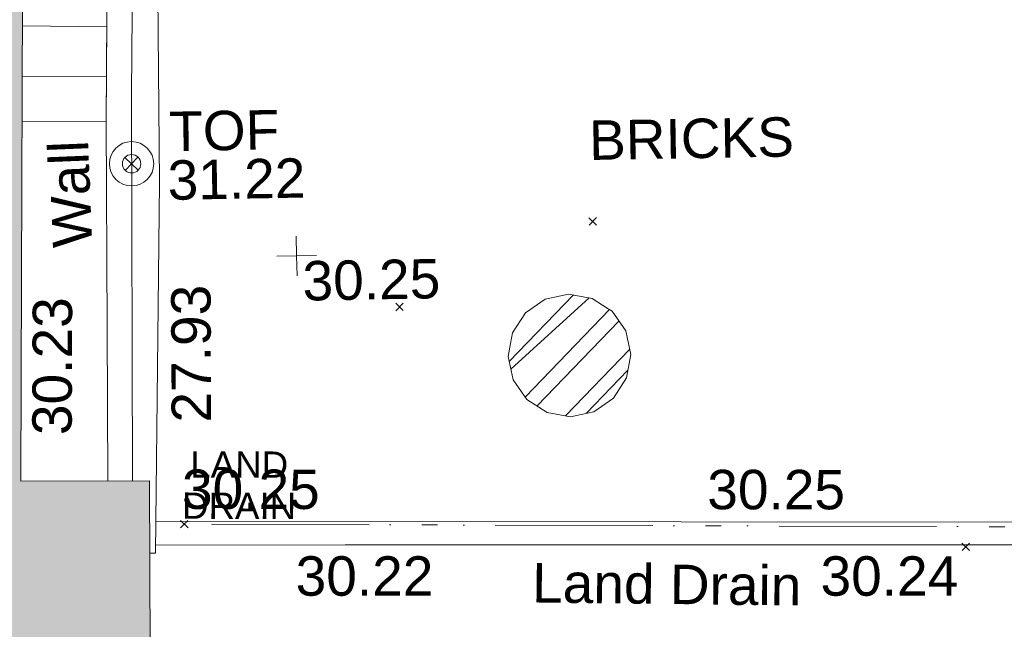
# Model space of a CAD drawing. Header units: millimetres. Extents: x -287732 to 520720, y -88450 to 287754.
# Tile 275 of 383: x 103737 to 113109, y 92898 to 98695. Entities that reach past the tile are written whole.
import ezdxf

# ---------------------------------------------------------------- set-up
doc = ezdxf.new("R2010")
doc.units = ezdxf.units.MM
for name, pattern in [('IMPORT-HIDDEN2 _3_', [4762.5, 3175, -1587.5]), ('IMPORT-UG_DRAINAGE_UNIDENTIFIED_QLB2 _2_', [2700, 1500, -300.0000000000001, 0, -250, 150, -300.0000000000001, 0, -200]), ('IMPORT-UG_ELEC_STREET LIGHTING_QLB2 _2_', [2700, 1500, -300.0000000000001, 0, -250, 150, -300.0000000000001, 0, -200])]:
    doc.linetypes.add(name, pattern=pattern)
for name, color, linetype, lineweight, true_color in [('00__TOPO__TOP_OF_FENCE_SYMBOL', 7, 'Continuous', 9, 0x666666), ('00_UAV_BUILDING_OUTLINE', 5, 'Continuous', 9, 0x0000ff), ('00_UAV_FENCE_2D', 7, 'Continuous', 9, 0x264c2f), ('00_UAV_LAND_DRAIN', 7, 'Continuous', 9, 0xff7f7f), ('00_UAV_LEVEL_SPOT', 7, 'Continuous', 9, 0x666666), ('00_UAV_STEPS', 7, 'Continuous', 9, 0x666666), ('00_UAV_TOP_OF_FENCE', 6, 'Continuous', 9, 0xff00ff), ('00_UAV_WALL', 7, 'Continuous', 9, 0x7c00a5), ('12333-PUM-2D-U-0001-C01 - Rev2_REVIT IMPORT_dwg', 7, 'Continuous', 9, 0x767676), ('A_RHA_Line', 7, 'Continuous', 9, 0x00a600), ('PUM-CHAMBER EXTENTS', 6, 'IMPORT-HIDDEN2 _3_', 9, 0xff00ff), ('PUM-UNIDENTIFIED-QLB2', 150, 'IMPORT-UG_DRAINAGE_UNIDENTIFIED_QLB2 _2_', 9, 0x007fff)]:
    doc.layers.add(name, color=color, linetype=linetype, lineweight=lineweight, true_color=true_color)
for name, color, linetype, lineweight in [('00_UAV_SURVEY_TEXT', 7, 'Continuous', 9), ('A_RHA_Detail', 7, 'Continuous', 9), ('GEN-TEXT', 7, 'Continuous', 9)]:
    doc.layers.add(name, color=color, linetype=linetype, lineweight=lineweight)
doc.styles.add('Arial_1', font='arial.ttf', dxfattribs={"height": 250})
doc.styles.add('Swis721 Lt BT_2', font='swissl.ttf', dxfattribs={"height": 375})

# ---------------------------------------------------------------- blocks, each defined once
blk = doc.blocks.new('12333-PUM-2D-U-0001-C01 - Rev2_REVIT IMPORT_dwg_MSL_Node_LineworkTOF-2077248-Site Location Plan Proposed')
at = {"layer": '00__TOPO__TOP_OF_FENCE_SYMBOL', "color": 254, "true_color": 0xcccccc, "flags": 128}
for points in [[(165.3591892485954, 165.3591892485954), (0, 0), (-165.3591892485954, 165.3591892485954)], [(165.3591892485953, -165.3591892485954), (0, 0), (-165.3591892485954, -165.3591892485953)]]:
    blk.add_lwpolyline(points, dxfattribs=at)
at = {"layer": '00__TOPO__TOP_OF_FENCE_SYMBOL', "color": 254, "true_color": 0xcccccc}
for radius in [562.5594001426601, 233.853208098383]:
    blk.add_circle((0, 0), radius, dxfattribs=at)
blk = doc.blocks.new('12333-PUM-2D-U-0001-C01 - Rev2_REVIT IMPORT_dwg_UAV-2077255-Site Location Plan Proposed')
at = {"layer": '00_UAV_LEVEL_SPOT', "color": 254, "true_color": 0xcccccc, "flags": 128}
for points in [[(500.0000000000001, 0), (0, 0), (0, 500.0000000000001)], [(0, -500.0000000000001), (0, 0), (-500.0000000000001, 0)]]:
    blk.add_lwpolyline(points, dxfattribs=at)
blk = doc.blocks.new('12333-PUM-2D-U-0001-C01 - Rev2_REVIT IMPORT_dwg_MGS62954_T2_Galway_ITM_3d_Rev1-2077680-Site Location Plan Proposed')
at = {"layer": '00_UAV_FENCE_2D', "color": 254, "true_color": 0xcccccc, "flags": 128}
blk.add_lwpolyline([(534008542.002, 725654982.0085), (534008453.8452932, 725651571.7816246), (534008401.8922694, 725647888.5032718)], dxfattribs=at)
at = {"layer": '00_UAV_LAND_DRAIN', "color": 254, "true_color": 0xcccccc, "flags": 128}
for points in [[(534008614.5004117, 725647498.2375755), (534013613.6813722, 725647407.8054882), (534018612.8623326, 725647317.3734008), (534018945.5935, 725647311.3545), (534020326.7588552, 725647307.2514423), (534021447.805236, 725647266.6269177)], [(534021434.6376522, 725647035.1813098), (534020319.109465, 725647072.3051431), (534016435.8919395, 725647140.1381025), (534011436.6775993, 725647227.4655576), (534010412.5935001, 725647245.3545), (534008608.1298394, 725647273.9297246)]]:
    blk.add_lwpolyline(points, dxfattribs=at)
at = {"layer": '00_UAV_STEPS', "color": 254, "true_color": 0xcccccc}
for p, q in [((534007426.6502015, 725652233.6492966), (534008231.4495052, 725652208.7362223)), ((534007416.605197, 725651753.9793624), (534008220.206763, 725651736.0522337))]:
    blk.add_line(p, q, dxfattribs=at)
at = {"layer": '00_UAV_STEPS', "color": 254, "true_color": 0xcccccc, "flags": 128}
blk.add_lwpolyline([(534007476.6914035, 725654623.2211251), (534008288.5971617, 725654611.4224724), (534008210.002, 725651307.0085), (534007407.609086, 725651324.3962957)], dxfattribs=at)
at = {"layer": '00_UAV_WALL', "color": 254, "true_color": 0xcccccc, "flags": 128}
blk.add_lwpolyline([(534008553.6701326, 725647199.9367815), (534008606.002, 725647199.0085001), (534008614.5004117, 725647498.2375755), (534008706.0020001, 725650720.0084999), (534008719.1416758, 725652145.1825906), (534008747.002, 725655167.0085001), (534008302.0019999, 725655175.0085001), (534008288.5971617, 725654611.4224724), (534008269.6704865, 725653815.679213), (534008210.002, 725651307.0085001), (534008183.8305481, 725649356.0457261), (534008164.193379, 725647892.1840208)], dxfattribs=at)
at = {"xscale": 0.375, "yscale": 0.375, "zscale": 0.375}
for name, p in [('12333-PUM-2D-U-0001-C01 - Rev2_REVIT IMPORT_dwg_MSL_Node_LineworkTOF-2077248-Site Location Plan Proposed', (534008444.2332942, 725650903.9933355)), ('12333-PUM-2D-U-0001-C01 - Rev2_REVIT IMPORT_dwg_UAV-2077255-Site Location Plan Proposed', (534010000, 725650000.0000001))]:
    blk.add_blockref(name, p, dxfattribs=at)
at = {"layer": '00_UAV_BUILDING_OUTLINE', "color": 251, "true_color": 0x666666, "insert": (534007454.0600063, 725648341.4388252), "char_height": 375, "width": 1495.902363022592, "attachment_point": 1, "rotation": 88.80031617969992, "line_spacing_factor": 1.005061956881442, "style": 'Swis721 Lt BT_2'}
blk.add_mtext('30.23', dxfattribs=at)
at = {"layer": '00_UAV_LAND_DRAIN', "color": 251, "true_color": 0x666666, "char_height": 375, "attachment_point": 1, "line_spacing_factor": 1.005061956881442, "style": 'Swis721 Lt BT_2'}
for s, insert, width, rotation in [('30.25', (534008873.4164501, 725647988.8645722), 1495.902363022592, 358.9636678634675), ('30.25', (534013872.5974106, 725647898.4324847), 1495.902363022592, 358.9636678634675), ('30.22', (534009940.6044547, 725647144.6880748), 1495.902363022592, 358.9992455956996), ('Land Drain', (534012192.509483, 725647041.586924), 2963.311347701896, 358.3439379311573), ('30.24', (534014936.0006402, 725647057.4273163), 1495.902363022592, 358.99924559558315)]:
    blk.add_mtext(s, dxfattribs=dict(at, insert=insert, width=width, rotation=rotation))
at = {"layer": '00_UAV_LEVEL_SPOT', "insert": (534010051.8765643, 725649949.1441548), "char_height": 375, "width": 1495.902363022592, "attachment_point": 1, "line_spacing_factor": 1.005061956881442, "style": 'Swis721 Lt BT_2'}
blk.add_mtext('30.25', dxfattribs=at)
at = {"layer": '00_UAV_SURVEY_TEXT', "color": 251, "true_color": 0x666666, "insert": (534012801.8000001, 725651238.6296079), "char_height": 375, "width": 2165.496754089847, "attachment_point": 1, "line_spacing_factor": 1.005061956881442, "style": 'Swis721 Lt BT_2'}
blk.add_mtext('BRICKS', dxfattribs=at)
at = {"layer": '00_UAV_TOP_OF_FENCE', "color": 251, "true_color": 0x666666, "char_height": 375, "attachment_point": 1, "line_spacing_factor": 1.005061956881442, "style": 'Swis721 Lt BT_2'}
for s, insert, width in [('TOF', (534008807.1893694, 725651392.5097922), 1163.479615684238), ('31.22', (534008784.7657276, 725650929.1330874), 1495.902363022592)]:
    blk.add_mtext(s, dxfattribs=dict(at, insert=insert, width=width))
at = {"layer": '00_UAV_WALL', "color": 251, "true_color": 0x666666, "char_height": 375, "attachment_point": 1, "line_spacing_factor": 1.005061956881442, "style": 'Swis721 Lt BT_2'}
for s, insert, width, rotation in [('Wall', (534007682.1120271, 725650113.2260859), 1130.237340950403, 91.33623491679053), ('27.93', (534008782.6825002, 725648435.7073803), 1495.902363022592, 89.23144418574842)]:
    blk.add_mtext(s, dxfattribs=dict(at, insert=insert, width=width, rotation=rotation))
blk = doc.blocks.new('12333-PUM-2D-U-0001-C01 - Rev2_REVIT IMPORT_dwg-1620468-Site Location Plan Proposed')
at = {"layer": 'PUM-CHAMBER EXTENTS', "true_color": 0xffaaff}
h = blk.add_hatch(dxfattribs=at)
h.set_pattern_fill('FP_3', color=211, style=0, pattern_type=2)
h.set_pattern_definition([(45, (-533641079.65, -725615854.3560001), (-265.1650429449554, 265.1650429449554), []), (45, (-533640902.873, -725615854.3560001), (-265.1650429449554, 265.1650429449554), [])])
h.paths.add_polyline_path([(371500.7238587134, 32570.55215549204), (371724.1215143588, 32614.98871201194), (371913.5089021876, 32741.53331876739), (372040.0535089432, 32930.92070659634), (372084.490065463, 33154.31836224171), (372040.0535089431, 33377.71601788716), (371913.5089021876, 33567.10340571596), (371724.1215143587, 33693.64801247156), (371500.7238587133, 33738.08456899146), (371277.326203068, 33693.64801247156), (371087.9388152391, 33567.10340571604), (370961.3942084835, 33377.71601788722), (370916.9576519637, 33154.31836224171), (370961.3942084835, 32930.92070659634), (371087.9388152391, 32741.53331876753), (371277.326203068, 32614.98871201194)])
at = {"layer": 'GEN-TEXT', "color": 253, "true_color": 0xaaaaaa}
for p, q in [((371707.994813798, 34389.28848225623), (371778.7054919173, 34459.99916037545)), ((371778.7054919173, 34389.28848225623), (371707.994813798, 34459.99916037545)), ((369854.9948137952, 33608.28848229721), (369925.7054919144, 33678.99916041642)), ((369925.7054919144, 33608.28848229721), (369854.9948137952, 33678.99916041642)), ((367770.99481388, 31579.28848231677), (367841.7054919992, 31649.99916043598)), ((367841.7054919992, 31579.28848231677), (367770.99481388, 31649.99916043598)), ((375203.9948138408, 31233.28848229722), (375274.70549196, 31303.99916041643)), ((375274.70549196, 31233.28848229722), (375203.9948138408, 31303.99916041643))]:
    blk.add_line(p, q, dxfattribs=at)
at = {"layer": 'PUM-CHAMBER EXTENTS', "color": 211, "linetype": 'Continuous', "true_color": 0xffaaff, "flags": 128}
blk.add_lwpolyline([(372084.4900654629, 33154.31836224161), (372040.0535089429, 33377.716017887), (371913.5089021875, 33567.1034057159), (371875.3237616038, 33592.61790092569), (371724.1215143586, 33693.64801247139), (371500.7238587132, 33738.08456899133), (371277.3262030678, 33693.64801247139), (371087.9388152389, 33567.1034057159), (370961.3942084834, 33377.716017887), (370941.2560203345, 33276.47450950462), (370916.9576519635, 33154.31836224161), (370961.3942084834, 32930.92070659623), (371087.9388152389, 32741.53331876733), (371277.3262030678, 32614.98871201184), (371500.7238587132, 32570.5521554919), (371601.1837871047, 32590.53487761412), (371724.1215143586, 32614.98871201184), (371913.5089021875, 32741.53331876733), (372040.0535089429, 32930.92070659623)], close=True, dxfattribs=at)
at = {"layer": 'PUM-UNIDENTIFIED-QLB2', "color": 141, "true_color": 0xaad4ff}
blk.add_line((380364.9318700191, 31355.61119683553), (367806.3501529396, 31614.64382137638), dxfattribs=at)
blk.add_blockref('12333-PUM-2D-U-0001-C01 - Rev2_REVIT IMPORT_dwg_MGS62954_T2_Galway_ITM_3d_Rev1-2077680-Site Location Plan Proposed', (-533641079.6498471, -725615854.3561786))
at = {"layer": 'PUM-UNIDENTIFIED-QLB2', "insert": (368341.6779355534, 32297.0391719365), "char_height": 250, "width": 1294.698577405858, "attachment_point": 2, "rotation": 358.81838790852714, "line_spacing_factor": 0.9417779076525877, "style": 'Arial_1'}
blk.add_mtext('LAND\\PDRAIN', dxfattribs=at)

msp = doc.modelspace()

# ---------------------------------------------------------------- hatches: boundary and pattern name
at = {"layer": 'A_RHA_Detail', "true_color": 0xc0c0c0}
h = msp.add_hatch(color=9, dxfattribs=at)
h.paths.add_polyline_path([(-80880.60083809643, -68502.79057078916), (-80400.865924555, -68483.41509113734), (-80400.865924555, -62984.64684185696), (-24474.85765177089, -63009.32043784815), (-24456.14471271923, -50840.30023858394), (-36622.55041039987, -50831.65104353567), (-36622.55041039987, -44228.57792613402), (-50959.0526582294, -44218.38599194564), (-50959.0526582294, -42573.78171514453), (-54563.9325804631, -42571.21897729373), (-54565.69773352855, -45054.17447474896), (-92408.82109321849, -45027.27149621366), (-92411.78875845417, -49201.74309222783), (-100061.9988811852, -49201.74309222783), (-100052.2214449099, -64852.82557838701), (-86120.90825229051, -64852.82557838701), (-86092.1662649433, -62957.90041523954), (-84861.10047608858, -62957.90041523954), (-84854.79052929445, -68240.109737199), (-80870.60226892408, -68240.10973722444)])
h.paths.add_polyline_path([(-137238.9269902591, -68461.9384092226), (-132719.7426408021, -68433.0633692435), (-132847.0731201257, -62850.04282283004), (-130454.6837966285, -62916.63108078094), (-130498.2830220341, -61355.85393642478), (-117581.136331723, -61423.42893438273), (-117492.3908565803, -49183.91309190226), (-125136.5200282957, -49178.47881952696), (-125133.572703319, -45032.61887136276), (-163007.1824077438, -45005.6942194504), (-163007.1824076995, -44090.2963411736), (-163123.8521269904, -44090.21339942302), (-163122.6389897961, -42383.75184302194), (-166563.8543419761, -42383.75184298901), (-166565.034908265, -44044.39824208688), (-193158.4656786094, -44025.49275805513), (-193195.152889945, -62863.65652504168), (-137269.7106414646, -62916.63108078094), (-137254.3708868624, -65679.90523788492)])
h.paths.add_polyline_path([(120310.9497607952, -32334.28230164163), (120312.4652266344, -31610.73011961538), (133451.2244789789, -31638.24899384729), (133469.2230092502, -19717.98315780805), (121295.7536929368, -19692.48606430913), (121319.8434528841, -8190.941560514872), (112277.0825930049, -8172.001674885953), (112263.1770823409, -14811.1234547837), (78285.85310969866, -14739.95861438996), (78292.82277619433, -8167.077575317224), (75241.99098605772, -8160.673431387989), (69355.76844233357, -8152.931592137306), (69353.6659720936, -9156.74635762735), (68372.60878945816, -9154.691552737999), (68372.60878945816, -13705.52853215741), (69333.7233474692, -13707.54156770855), (69325.07112547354, -16249.53369228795), (66623.4489111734, -16249.53369228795), (66619.79243935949, -17995.29925530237), (65989.07757494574, -17995.2992552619), (65985.44262772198, -19730.78799483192), (57152.23993377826, -19712.28702421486), (57127.42535098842, -31559.89463417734), (70277.87165424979, -31587.43801817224), (70277.87165431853, -32271.7414715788), (78263.96947909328, -32285.12944888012), (78266.62661740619, -31019.79372153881), (112335.8856506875, -31091.15111860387), (112335.8856506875, -32317.57330553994), (119781.4233959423, -32333.17321913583)])
h.paths.add_polyline_path([(7503.717409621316, -1791.439263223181), (15482.43097392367, -674.0213231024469), (15484.0826588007, 148.1327206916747), (56188.28042539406, 205.5276654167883), (56155.84326007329, 14338.3166313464), (18016.62665935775, 14236.48149539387), (17967.9025208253, 34313.18372071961), (21727.10644863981, 34324.0692624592), (21708.90974962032, 40608.10218321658), (18009.66447159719, 40608.10218321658), (17995.54603706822, 45483.75063442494), (9770.084204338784, 45420.6329473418), (3966.213879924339, 45446.76585222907), (3984.771235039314, 14176.56786832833), (1023.062455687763, 14176.56786837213), (-276.5134647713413, 14190.52623461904), (-231.6790044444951, 5968.135265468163), (-226.4491536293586, 193.7444677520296), (553.0869992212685, 183.4716499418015), (7477.609307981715, 143.2867586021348), (7488.638446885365, -674.0213231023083)])
h.paths.add_polyline_path([(77755.59663317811, 53.47451145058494), (77729.51881611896, 1699.844979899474), (94464.47132486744, 1659.976083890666), (94606.37913471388, 17991.390236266), (88810.4190114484, 18015.03260816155), (88799.89418497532, 14436.74271609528), (69413.88950349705, 14457.8773889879), (69377.35724448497, 99.62816357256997), (75241.99098605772, 67.32134432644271)])
h.paths.add_polyline_path([(61252.12079701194, 46453.95617366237), (105774.7348988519, 46472.68783506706), (105768.2642198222, 61852.61234306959), (92285.13876309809, 61852.61234306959), (92308.59670399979, 65784.30757140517), (96107.4668000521, 65767.60445243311), (96059.68081117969, 75209.20847378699), (101084.8427276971, 75071.88872764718), (104988.0046543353, 74765.36560406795), (108403.6894220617, 74363.8408943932), (112009.2703903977, 73787.25420861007), (115645.3524815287, 73049.69667206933), (116890.8108051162, 72761.69136252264), (120208.9929833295, 71893.18353872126), (120865.241739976, 71703.68484519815), (124135.6329506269, 70669.67317906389), (127435.6253142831, 69480.50055823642), (127820.4368670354, 69394.93141813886), (128274.3081769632, 69331.69585753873), (128731.8791144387, 69306.66104516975), (129189.9401488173, 69320.00258290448), (129645.2782985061, 69371.62688826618), (130094.6997111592, 69461.17185603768), (130535.0520071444, 69588.00939074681), (130963.246434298, 69751.24981927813), (131376.2795165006, 69949.74812590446), (131771.2541232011, 70182.11198903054), (132162.5575600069, 70460.5404660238), (132496.0921583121, 70741.69081113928), (132820.871367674, 71064.98072578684), (133117.4593294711, 71414.31364272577), (133383.77568926, 71787.23923950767), (133616.5473239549, 72178.5372844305), (133817.1647262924, 72590.54524898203), (133982.6025969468, 73017.89547513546), (134111.7005086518, 73457.59040801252), (134203.5529320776, 73906.54590458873), (134257.5155883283, 74361.61286216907), (134272.5462649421, 74819.5993153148), (134250.5259875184, 75277.29281745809), (134189.6227572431, 75731.48297747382), (134090.9274700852, 76178.98397757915), (133955.1324028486, 76616.65691993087), (133783.1900598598, 77041.43184345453), (133576.3064937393, 77450.32925647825), (133335.932843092, 77840.48103920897), (133063.7551572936, 78209.15055532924), (132761.6825665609, 78553.75185442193), (132431.8338935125, 78871.8678050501), (132076.5227905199, 79161.26705197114), (131698.2415080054, 79419.91966861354), (131299.6434187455, 79646.01139197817), (131093.5942456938, 79746.34209763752), (132146.0467355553, 83110.22226145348), (122787.7632953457, 86282.54285518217), (121604.3555412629, 82800.3591886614), (117095.9864227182, 83870.84033785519), (116841.9598400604, 83526.35449572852), (116120.5435466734, 91221.93611972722), (110237.7341284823, 91274.27491021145), (110194.3680786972, 90435.39030214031), (104988.0046543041, 90486.49901390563), (104973.2761846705, 94309.82427956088), (103746.1314668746, 94309.8242795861), (103839.9937121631, 122852.1474271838), (96365.09202306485, 122931.9599470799), (96350.3400238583, 123952.4168585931), (104555.5505249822, 123902.1925226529), (104607.3234458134, 120248.5396156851), (125502.5015002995, 120134.1933400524), (125662.0200253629, 137657.3796882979), (114479.5865733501, 137699.2256881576), (114382.306264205, 129149.9458158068), (104644.159003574, 129187.9975073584), (104577.9931702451, 126217.3903144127), (101184.4926406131, 126159.1566967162), (101264.6166812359, 135959.2655565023), (89967.23178808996, 135988.8856164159), (89927.63362986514, 125823.6463181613), (93630.53562302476, 125840.7948842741), (93580.65688892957, 122931.9599470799), (88697.38835376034, 122904.7310126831), (88679.3898954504, 95739.09143775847), (86378.25848996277, 95739.09143775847), (86378.18187189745, 96178.1008337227), (83279.50743284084, 96200.92083327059), (83273.62493422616, 95735.74732133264), (70169.67509619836, 95733.22421950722), (70166.26842742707, 96272.07409347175), (66674.99731294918, 96257.14073655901), (66654.74538556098, 95755.71092136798), (65784.77231079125, 95755.71092136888), (65887.65094984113, 117470.630565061), (53473.3427162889, 117487.9046429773), (53434.44066309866, 98570.46349063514), (40649.41626916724, 98570.46349063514), (40610.16711559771, 94406.01479078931), (38853.82372868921, 94410.36303440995), (38848.65589191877, 89463.65332729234), (40612.46601912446, 89518.45976927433), (40665.38257362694, 86257.73741128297), (38372.19584460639, 86305.72309285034), (38369.79374539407, 76901.0507917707), (50937.9512507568, 76944.40198294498), (50922.88567286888, 74598.78180889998), (56484.9061132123, 74588.85093771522), (56484.9061132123, 75194.85181995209), (92465.4037153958, 75233.0258166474), (92645.92783662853, 71766.64845094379), (89810.55521366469, 69362.83965827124), (85313.16173974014, 69360.94750420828), (85313.16173974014, 66907.4050808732), (75210.14498263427, 66903.15451589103), (75210.14498263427, 63815.70944550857), (70819.40014309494, 63815.70999200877), (70819.21601505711, 64253.35708059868), (69456.83415683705, 64253.35708059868), (69455.7195737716, 66901.99623166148), (61303.32856759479, 66898.5668068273), (61304.56054988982, 63970.32021231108), (70500.41048208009, 63970.32021219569), (70500.4088543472, 61852.59006207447), (61245.6438848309, 61848.69637488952), (61252.03558504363, 46656.49344428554)])
h.paths.add_polyline_path([(-17153.16561239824, 48569.32684293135), (-17153.16561224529, 60770.38083685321), (-29362.88357759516, 60774.70428694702), (-29362.88357759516, 67399.20394580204), (-43507.24466814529, 67405.01911303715), (-43488.5313307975, 69093.07334175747), (-45766.41866231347, 69109.32868388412), (-45794.3462003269, 67405.01911303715), (-47272.11273194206, 67404.2124544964), (-47272.44887633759, 66454.91798908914), (-86004.56386332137, 66468.63299519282), (-86006.66970787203, 60521.58362721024), (-92662.87722510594, 60521.58362721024), (-92665.2138765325, 50184.35611932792), (-79752.0168396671, 50179.78309939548), (-79752.016597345, 48591.4932381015), (-17157.7163123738, 48569.32845417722)])
h.paths.add_polyline_path([(-201056.4185878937, 48628.75479108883), (-138377.9751621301, 48634.64535779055), (-138377.9751621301, 50133.28201003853), (-125467.710581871, 50134.49626164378), (-125468.6909603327, 60566.1903686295), (-132186.8595614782, 60565.86652591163), (-132187.4203588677, 66533.0197876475), (-170643.3098734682, 66805.61809689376), (-170643.3098732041, 67738.78475848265), (-200340.0100486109, 67488.93693764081), (-200348.7171487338, 60827.78025104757), (-201057.5650552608, 60827.71357558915), (-201056.6510294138, 51102.04313372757)])
h.paths.add_polyline_path([(-240051.5126725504, 54769.19491160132), (-239444.490259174, 54811.10754483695), (-239186.5396223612, 54841.92927608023), (-238764.8191577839, 54940.98166103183), (-238382.4735933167, 55122.46891388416), (-237990.3402229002, 55354.87497234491), (-237269.2031023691, 55936.21515020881), (-237032.4836384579, 56225.56611516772), (-236793.0039602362, 56569.31473944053), (-236554.5880578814, 57004.26389721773), (-236432.7219585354, 57267.46508908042), (-236300.081527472, 57753.26238983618), (-236250.7285154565, 58017.17885684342), (-236235.6490609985, 58516.21786804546), (-236233.2538429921, 58987.85640053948), (-236213.7029795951, 59823.48083769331), (-236363.8287855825, 59820.86038205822), (-236634.0279869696, 60698.06075827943), (-236391.9547756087, 61432.19726339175), (-236225.4740089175, 61435.10319600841), (-236201.6036569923, 62637.68779596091), (-232563.5271750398, 62639.28734435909), (-232563.5271750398, 63049.03842404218), (-232732.1945866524, 63049.15302218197), (-232860.1521277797, 63457.95890274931), (-232731.606808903, 63914.24862697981), (-232560.8209656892, 63914.24862697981), (-232515.1276847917, 70598.00033009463), (-240628.6947849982, 70598.85496273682), (-240629.7923196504, 72350.98321577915), (-246412.6011212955, 72347.36085933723), (-246412.6011212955, 70616.45923936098), (-254449.5805725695, 70618.60952619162), (-254454.637144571, 70754.06491720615), (-254469.7140363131, 73191.66276250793), (-263883.2532625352, 73267.83063688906), (-263902.4181505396, 68260.74348553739), (-263714.8217520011, 68259.82096572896), (-263552.9672900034, 67819.65434396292), (-263719.0883117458, 67392.2068408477), (-263913.6298699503, 67392.20684284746), (-263956.7001913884, 58633.76423459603), (-260181.1963171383, 58611.22607638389), (-260192.3146983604, 56354.25111579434), (-257184.684388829, 56339.46086021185), (-257213.4419957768, 57092.93866021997), (-257338.5163846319, 57093.27331223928), (-257471.0109294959, 57531.74572308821), (-257338.5163845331, 58062.22513696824), (-257203.4956297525, 58064.06881289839), (-257173.5751889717, 58598.54056692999), (-256478.2273617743, 58575.27357994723), (-256478.2273617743, 58788.51859473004), (-256013.0091299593, 58911.92701534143), (-255397.0786664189, 58780.99767617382), (-255397.0786664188, 58595.982422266), (-243809.885361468, 58585.92793201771), (-243805.3570672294, 58352.04527760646), (-243740.939469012, 57884.52572680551), (-243619.0830608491, 57421.84877545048), (-243424.3877545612, 56943.65915412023), (-243247.1437899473, 56608.24157713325), (-243003.0710579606, 56249.99021479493), (-242732.2093200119, 55932.75703082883), (-242371.7230178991, 55603.12658811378), (-242141.255125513, 55424.88676767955), (-241804.9643037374, 55216.88439822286), (-241529.4640827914, 55077.02869055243), (-241100.6275144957, 54917.18295003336), (-240836.2134980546, 54840.82833176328), (-240453.4486195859, 54788.60784130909), (-240218.9578693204, 54777.28227442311)])
h.paths.add_polyline_path([(40276.69022552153, 59895.36417752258), (40328.62676029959, 69196.9439153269), (36588.99968785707, 69217.8245910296), (36619.46637569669, 74674.25962428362), (32264.36460078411, 74687.02318924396), (32233.48293867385, 69156.26826306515), (11916.69390495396, 69269.70959686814), (11966.66200111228, 78218.75165974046), (29087.509017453, 78123.15526808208), (29143.44567205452, 88141.1370047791), (15719.348796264, 88216.09212953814), (15732.60379610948, 90589.9978889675), (4594.294101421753, 90652.19003489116), (4525.129359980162, 78265.12250449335), (10096.76365553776, 78234.01258731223), (10077.43887221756, 74773.03821910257), (4547.641142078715, 74803.91453678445), (4465.579974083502, 60107.1600234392), (19125.89094760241, 60025.30234268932), (19139.86249374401, 62527.53804644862), (31738.59196305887, 62457.19146404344), (31724.55430858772, 59943.11609815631), (38369.79364225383, 59906.01157293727)])
h.paths.add_polyline_path([(-246083.0241259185, 72334.29150213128), (-246083.0594797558, 72334.30275087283), (-246208.2905500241, 72334.29150213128)])
h.paths.add_polyline_path([(-114575.3004830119, 112178.0758695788), (-114575.3246435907, 112178.0758695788), (-114707.2752166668, 115801.5811617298)])
h.paths.add_polyline_path([(-154699.9178765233, 101760.4080976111), (-114382.050333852, 101776.0542914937), (-114382.050333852, 106926.9360164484), (-113755.641395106, 106927.1792101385), (-113757.5507412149, 111847.2721531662), (-114431.6837526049, 111847.2721531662), (-114431.8097758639, 112178.0758695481), (-114575.3004830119, 112178.0758695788), (-114578.9984943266, 121707.2390833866), (-123056.9849702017, 121707.2390833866), (-123068.8201032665, 156452.7036899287), (-119381.2340625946, 156454.1348067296), (-119381.2340625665, 160165.8597952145), (-115501.031452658, 160167.3662801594), (-115503.3750945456, 166206.5793118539), (-132411.7987151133, 166599.6604729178), (-132411.8243278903, 166665.6603411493), (-135275.0124468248, 166664.5490317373), (-135275.0124468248, 166628.1883101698), (-135911.3205076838, 166628.1944502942), (-135911.3479256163, 166352.1604668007), (-152521.1633846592, 166345.7146753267), (-152518.3680955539, 159142.6836790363), (-150699.3133726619, 159117.9265656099), (-150758.5477087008, 122560.691203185), (-151059.2005266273, 122560.691203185), (-151061.0981347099, 121302.4374932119), (-154138.3148337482, 121372.6012653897), (-154138.3148337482, 121865.1834517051), (-154704.3888425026, 121867.2611370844), (-154688.5451973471, 119352.3937021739), (-154745.5933227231, 119352.3715636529), (-154745.5763474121, 118722.1532660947), (-160794.1544526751, 118748.7442832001), (-160794.1544526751, 119410.5425977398), (-163852.1622693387, 119422.408321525), (-163855.0715294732, 118762.2003111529), (-167568.6765459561, 118778.5256058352), (-166634.6619849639, 124395.1277019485), (-166930.050559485, 124500.0918161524), (-167568.6765459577, 124707.6250903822), (-168028.2173235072, 124841.3808647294), (-168630.5006276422, 124991.3056740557), (-169238.2056069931, 125117.4693074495), (-169850.3952285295, 125219.6772876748), (-170466.1255403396, 125297.7720169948), (-171089.11025998, 125351.8553033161), (-171704.4065937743, 125381.1774255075), (-172325.0479971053, 125386.3595015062), (-172782.2248668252, 125374.5832362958), (-173401.7764235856, 125337.4554476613), (-174109.844898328, 125263.4341236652), (-174634.1213722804, 125190.4100126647), (-175245.0145766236, 125080.719099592), (-176047.1958093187, 124895.7675260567), (-176665.4852587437, 124724.7228134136), (-177045.3001228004, 124609.1129151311), (-177631.5127792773, 124405.2077276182), (-176665.4852586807, 118818.5158794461), (-177558.9402083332, 118822.4435768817), (-177662.2853368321, 125263.4341236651), (-176365.3912351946, 126542.9270807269), (-159462.2970490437, 126319.910391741), (-157057.7396790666, 128609.0850976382), (-157060.6673204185, 136153.1661957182), (-158638.8016610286, 137740.2441626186), (-159352.3735831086, 137740.2441626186), (-161634.4140634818, 140201.1078539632), (-168727.9404945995, 140256.8191146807), (-171035.0401161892, 137942.8847305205), (-174184.1459014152, 137942.8847305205), (-176460.1167434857, 140292.2858551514), (-177341.6856934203, 140292.2858551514), (-177341.7113613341, 140358.4281613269), (-183428.5803825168, 140356.0660244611), (-185921.6385985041, 137917.4639994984), (-185921.6385985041, 131757.3091155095), (-186906.8767412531, 131756.9267733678), (-187725.3914540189, 130809.9989183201), (-187724.058890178, 127376.1828148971), (-186481.0281350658, 126304.5577463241), (-186479.4846754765, 122327.2959175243), (-185176.2828158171, 121059.4673825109), (-180304.1129154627, 121059.4673824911), (-180304.1136492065, 118802.0484409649), (-193555.3706955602, 118802.0484409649), (-193555.368699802, 133117.8341649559), (-192593.6442938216, 133118.2073819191), (-192593.6442938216, 134200.8158367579), (-192224.6284783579, 134200.9592041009), (-192225.5653014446, 136615.0101267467), (-192595.0012460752, 136615.0101267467), (-192595.4357332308, 137734.4745165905), (-193589.2709668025, 137734.4746851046), (-193589.2685988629, 147474.570583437), (-193163.2062206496, 147492.8644732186), (-192765.7252967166, 147531.087133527), (-192359.9383250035, 147589.5931622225), (-192199.8207947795, 147616.5827294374), (-191882.7548926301, 147682.9245600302), (-191568.5380070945, 147761.6632019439), (-191257.654638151, 147852.677242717), (-190828.6072909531, 148002.2045655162), (-190647.7999969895, 148070.9514233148), (-190349.7690789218, 148197.8750094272), (-190056.9509284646, 148336.4013817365), (-189769.797051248, 148486.3169427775), (-189405.3590254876, 148698.0567944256), (-189132.906026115, 148873.2749095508), (-188867.542109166, 149059.0543929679), (-188609.6764469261, 149255.1087866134), (-188354.9814055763, 149465.3525772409), (-188079.6339208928, 149713.879248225), (-187884.9836199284, 149901.8220103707), (-187545.928247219, 150265.8040604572), (-187446.29984479, 150378.3960832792), (-187241.3270201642, 150629.2310214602), (-187046.3599558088, 150887.9197697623), (-186861.6992771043, 151154.0634500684), (-186546.1373636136, 151669.829875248), (-186524.4196769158, 151707.0632450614), (-163675.2898318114, 151669.829875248), (-163687.5843045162, 148134.07679455), (-157303.6541541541, 148136.492106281), (-157303.6541541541, 155759.91501608), (-157557.4317586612, 155765.0384228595), (-157555.9168973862, 166678.0466575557), (-187009.2021991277, 166699.7464767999), (-187013.0952111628, 162054.4009359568), (-188707.17754695, 162044.5925187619), (-188705.9961892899, 155021.5333641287), (-188737.9999316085, 154650.5326604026), (-188799.0133969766, 154283.1866125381), (-188857.2045401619, 154035.4341107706), (-188966.1106131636, 153679.3368924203), (-189102.6200311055, 153332.8820747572), (-189265.8911675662, 152998.2056672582), (-189454.9174011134, 152677.371060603), (-189645.2484685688, 152421.3220123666), (-189916.9563410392, 152104.2450531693), (-190212.7041973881, 151809.4634871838), (-190530.6686598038, 151538.7947471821), (-190868.8893671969, 151293.9075915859), (-191225.281078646, 151076.3118324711), (-191597.6465194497, 150887.3490191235), (-192092.8415776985, 150682.5621956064), (-192519.2468154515, 150561.8451365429), (-192903.8930791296, 150482.240889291), (-193187.215491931, 150440.8868273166), (-193594.1866364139, 150407.1257787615), (-193594.5952989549, 151459.9895227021), (-205369.2399268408, 151455.4201247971), (-205354.4523517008, 113350.0822379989), (-207187.1580384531, 113349.3710182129), (-207184.3024929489, 105991.0636522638), (-205312.8748221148, 105991.1901500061), (-205311.2362476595, 101769.6553082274), (-175488.6451201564, 101781.2285901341), (-175488.6451201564, 110889.6985621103), (-154703.4627663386, 110897.5679794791), (-154700.2792295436, 102691.5597281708)])
h.paths.add_polyline_path([(193735.9435693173, 113047.8274774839), (208865.0938716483, 114991.0266430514), (208976.1154123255, 114126.6471160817), (216447.8967332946, 115086.3281915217), (216038.7305308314, 118271.9702413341), (232648.5073383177, 120405.3421626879), (233425.993615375, 114352.0734369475), (240632.2017567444, 115277.6440988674), (239854.8412683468, 121329.9334727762), (256406.8682407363, 123455.8879629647), (257091.7572256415, 118089.1198988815), (264572.2871227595, 119040.8180953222), (261877.8350555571, 138524.7609215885), (259178.7147038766, 138221.6086035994), (259197.3483655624, 137439.0084132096), (254686.1480587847, 136897.0007612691), (255412.6810205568, 131314.8303176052), (240852.7447969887, 129522.4514056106), (239771.0426543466, 137918.8519126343), (240649.5822431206, 138010.1984551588), (240062.3063116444, 142776.6750342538), (239165.7694642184, 142685.0143484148), (237630.9646614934, 151018.3171732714), (266172.8791088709, 154560.7889781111), (271297.1876944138, 142612.4006970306), (276531.7397502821, 144861.098714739), (274941.5029779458, 148527.9037281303), (302074.5307653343, 160134.9084326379), (300215.9323773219, 164320.1841173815), (301528.1613272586, 164907.0997989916), (300405.1237791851, 167477.8916353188), (299016.6944531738, 166945.7181824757), (295626.7488506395, 174518.754428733), (294333.0289184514, 177537.1551681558), (287288.8475947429, 174518.754428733), (289427.6893504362, 169661.0163463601), (272956.7816584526, 162557.1203578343), (271943.2187787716, 164897.4305293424), (267016.3118217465, 162764.0369715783), (268502.3094164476, 159357.0430143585), (265200.4029574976, 157946.4096681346), (226856.416695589, 153146.7821792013), (227510.3041274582, 148852.0205334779), (228280.9873165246, 141179.0007483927), (227302.3544112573, 141050.281300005), (227895.3788235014, 136433.1758633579), (228748.5501749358, 136523.8855003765), (229602.3077302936, 128023.7667641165), (217691.2359889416, 126493.8999679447), (217642.3600127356, 126874.433267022), (215138.5007311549, 126552.8357430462), (215194.9980427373, 126112.965074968), (215015.6132226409, 126089.924757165), (214840.9672575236, 127449.66446064), (192258.7012018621, 124549.1816390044), (193486.3576426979, 114991.0266430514)])
h.paths.add_polyline_path([(-78076.24187439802, 117605.5188722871), (-78076.23951902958, 117610.0871211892), (-78070.318122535, 129485.7330792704), (-74723.15926543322, 129478.385255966), (-74723.15926543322, 125435.7860624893), (-48015.64546086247, 125380.0246061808), (-47996.55031653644, 135872.5822179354), (-61198.15919578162, 135901.5630078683), (-74714.72264144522, 135923.5088764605), (-74723.6287602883, 131865.2975510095), (-78070.318122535, 131872.642169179), (-78062.97909487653, 149549.7689430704), (-58292.26570492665, 149541.5607197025), (-58292.26570491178, 148946.2407608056), (-37707.70924046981, 148937.6946533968), (-37703.30827430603, 159740.0672041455), (-44148.26955755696, 159742.7429641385), (-44148.26955755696, 162961.3319174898), (-49829.95437583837, 162961.3319174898), (-49830.92144130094, 160632.0129326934), (-78494.09026625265, 160643.9130440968), (-78494.09026625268, 161615.1537738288), (-78739.225852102, 161615.2555472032), (-78691.7919454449, 168187.9195488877), (-90844.57645036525, 168126.8149079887), (-90962.52567694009, 152686.7636277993), (-89064.97866809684, 152685.9758215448), (-89079.54115380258, 117610.0871211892), (-78374.80218507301, 117605.6428258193)])
h.paths.add_polyline_path([(69254.82576126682, 129235.9722870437), (69259.97086178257, 136167.789247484), (86068.0992678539, 136131.0235193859), (86008.66431381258, 164703.3084147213), (58789.63167882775, 164723.511581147), (58789.63167882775, 170119.2062865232), (54460.1632489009, 170122.4198087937), (54457.21717773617, 166153.279245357), (47042.2151650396, 166158.7829869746), (47041.10931533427, 164668.9097040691), (39173.27935198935, 164674.7495545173), (39172.83712618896, 164078.9539098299), (17014.87910992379, 164095.4005254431), (17002.38841206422, 147267.1142245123), (12659.63471563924, 147267.1142245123), (12653.60087534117, 139137.9291796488), (17031.41608901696, 139134.6797717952), (17024.5879174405, 129935.3194463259), (39191.34773726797, 129918.8662983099), (39191.34773726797, 129258.2867272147), (69014.0340609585, 129236.1510132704)])
h.paths.add_polyline_path([(39265.62356917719, 139467.8223435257), (33050.91021530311, 139484.1586867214), (33087.56357182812, 153427.9220784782), (39277.60130889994, 153411.6505991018), (39277.60130890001, 152830.3127277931), (43058.29603858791, 152820.3745823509), (43024.83899408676, 140092.5601633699), (39267.2657899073, 140092.5601633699)])
h.paths.add_polyline_path([(1979.548949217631, 189123.2414339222), (18699.10403225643, 189180.0465563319), (18678.46874730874, 195253.6675675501), (24349.02704561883, 195272.9334348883), (24334.96888372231, 199550.7690688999), (28829.78348974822, 199566.0403168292), (28798.3577216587, 208815.6446464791), (24334.949615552, 208806.151404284), (24333.90624841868, 209113.2475694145), (16811.59093053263, 209087.6903002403), (16806.58456499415, 208843.5909093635), (6772.293057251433, 208809.4991440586), (6797.166076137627, 201488.5780549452), (-8471.058649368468, 201436.7038490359), (-8471.058649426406, 200429.0172028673), (-11856.09020770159, 200417.5164702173), (-11823.72827009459, 190892.3684138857), (-7614.729360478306, 190906.6685966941), (-7614.729360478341, 190170.8290169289), (-4608.619189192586, 190169.2993656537), (-4608.238782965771, 190916.8832264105), (1973.379031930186, 190939.2444180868), (1977.122761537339, 189837.3456693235)])
h.paths.add_polyline_path([(-20506.22133143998, 190640.0286460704), (-20122.28942212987, 206347.1214480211), (-41550.34215551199, 207015.2557957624), (-41462.26177903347, 210449.6195896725), (-31391.41053372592, 210152.0276719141), (-31078.64493155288, 223862.5743669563), (-44305.08575743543, 224230.7972280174), (-44490.79956591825, 211865.5542346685), (-47510.12209648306, 211942.9901385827), (-47722.57925071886, 203659.0205614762), (-47076.06680548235, 203635.3001465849), (-47175.4684425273, 199531.9403872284), (-46801.21126120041, 199520.4703269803), (-46873.68175963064, 195478.5899481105), (-44600.40472248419, 195425.2559779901), (-44685.88459507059, 192243.2795180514), (-38073.99929115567, 192135.6564362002), (-38104.39995468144, 191126.972250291), (-21537.79264466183, 190668.5723412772)])
h.paths.add_polyline_path([(16801.02360973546, 195961.500137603), (9656.615133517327, 196015.1086063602), (9643.838150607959, 199513.9922857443), (11631.77992468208, 199485.8321209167), (11631.7920940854, 203322.2460456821), (16806.58456511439, 203391.4855728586), (16801.0407710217, 195984.4293109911)])
h.paths.add_polyline_path([(122084.9264926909, 200536.2570557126), (122088.1805162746, 206386.1947929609), (125211.1061638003, 206386.1947929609), (125211.1162733, 206645.8932837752), (126202.7098976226, 206645.8932838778), (126203.0204769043, 207041.0477229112), (130401.4034741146, 206979.0758390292), (130444.2691124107, 209883.280297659), (126202.8383603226, 209945.8832030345), (126203.0204769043, 214624.1281189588), (127364.791950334, 214624.1281190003), (127365.2106673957, 225380.2058567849), (126159.8599207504, 225380.2527798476), (126207.4133336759, 241475.3410923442), (119482.5411291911, 241495.8747898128), (119479.2041949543, 246182.0096278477), (109943.9121324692, 246175.2196735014), (109953.2702601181, 233033.381429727), (115000.5285021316, 233033.3814296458), (114999.579292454, 208653.4991933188), (112026.3032630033, 208653.4991933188), (112024.3519988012, 200538.6761891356), (122024.6079402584, 200536.2715596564)])
h.paths.add_polyline_path([(30087.05071580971, 200986.75440713), (38030.67179071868, 201028.6865660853), (38030.67179071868, 202922.9731660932), (38109.89531492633, 202923.3913649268), (38067.25569096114, 208827.6066631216), (38013.35839378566, 208827.6672237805), (38012.38630971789, 209012.5383931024), (30044.90685988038, 208970.480297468), (30076.83023715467, 202922.9203834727)])
h.paths.add_polyline_path([(195986.2599417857, 205661.5722736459), (202896.8751332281, 206052.0074670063), (202676.8862551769, 209945.7611691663), (195766.2710618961, 209555.3259759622)])
h.paths.add_polyline_path([(-91652.40581580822, 206392.6172135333), (-79454.24421187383, 206432.5105635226), (-79629.29258199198, 238245.6998510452), (-68904.21147484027, 238215.095164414), (-68918.55832832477, 246312.9061543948), (-68918.56040493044, 246314.0782553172), (-68756.515268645, 246312.9061543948), (-68755.20581930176, 246638.9786699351), (-79620.07671794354, 246651.3624133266), (-79606.5628449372, 247343.5411849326), (-82154.50636787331, 247318.0695596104), (-82154.50636787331, 247488.1275895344), (-91640.64698348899, 247472.5371040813), (-91638.72040628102, 246846.4753752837), (-131470.3702759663, 246641.42150215), (-131470.3702759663, 250159.5419305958), (-142857.1087886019, 250176.7939677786), (-142864.0554935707, 246220.0701029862), (-165118.8027587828, 246272.3986783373), (-165040.0492656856, 253907.936045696), (-178677.4727934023, 253929.5079730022), (-178699.5521575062, 238176.7234097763), (-138599.3373496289, 238209.4781454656), (-138548.4479938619, 206627.5237025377), (-126646.6702863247, 206572.2299428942), (-126666.6805510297, 234825.8818836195), (-124962.7180531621, 234825.9534805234), (-124969.0241559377, 234688.4891474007), (-91595.61129713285, 234664.3133306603), (-91650.87307429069, 207155.5994723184)])
h.paths.add_polyline_path([(142123.7078574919, 209113.5383730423), (152768.4446292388, 209127.3137314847), (152745.2992288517, 227012.63380935), (142100.5623961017, 226998.8584508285), (142121.8067345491, 210582.5602643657)])
h.paths.add_polyline_path([(168998.8561129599, 209274.9592350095), (169026.8416078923, 226860.3446540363), (161686.6780314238, 226876.6646907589), (161647.6783165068, 209291.3037608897), (168846.6177107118, 209275.2977201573)])
h.paths.add_polyline_path([(49761.46820719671, 218476.5678095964), (49794.00484360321, 223316.1680811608), (41274.07755982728, 223363.4010619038), (41273.58999769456, 223290.8795634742), (32187.30576796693, 223351.9666549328), (32202.10532419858, 225553.2987454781), (20081.83724695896, 225634.7833114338), (20035.26675877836, 218707.7438801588), (31566.33951793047, 218630.2204881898), (31566.12891731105, 218598.8950898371), (49750.1971391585, 218476.6435849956)])
h.paths.add_polyline_path([(162361.9830851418, 234154.05208666), (162366.6425722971, 241589.9129272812), (135261.102696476, 241630.986197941), (135249.088870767, 234197.8735112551), (160249.0277027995, 234157.4671671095)])
h.paths.add_polyline_path([(176458.8604389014, 246709.5724700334), (176516.2484477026, 252173.1529804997), (168884.2833866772, 252253.3171281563), (168934.86529241, 257068.9279575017), (164355.0504715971, 257117.0331241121), (164296.1746742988, 251511.808811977), (164416.8965511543, 251510.5407811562), (164367.8024342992, 246836.573754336), (171460.1142273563, 246762.0779818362)])

# ---------------------------------------------------------------- linework, layer by layer
at = {"layer": 'A_RHA_Line', "color": 7}
for p, q in [((103752.8653969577, 96239.58283248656), (103770.2910598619, 101239.5518025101)), ((103746.1314669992, 94307.40728314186), (103752.8653969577, 96239.58283248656)), ((104973.2761846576, 94309.8242795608), (103746.1314669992, 94307.40728314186)), ((104980.3668663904, 92469.17257549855), (104973.2761846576, 94309.8242795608))]:
    msp.add_line(p, q, dxfattribs=at)

# ---------------------------------------------------------------- block references
at = {"layer": '12333-PUM-2D-U-0001-C01 - Rev2_REVIT IMPORT_dwg', "color": 254, "linetype": 'IMPORT-UG_ELEC_STREET LIGHTING_QLB2 _2_', "true_color": 0xffd4d4, "rotation": 0.9999999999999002}
msp.add_blockref('12333-PUM-2D-U-0001-C01 - Rev2_REVIT IMPORT_dwg-1620468-Site Location Plan Proposed', (-261895.0770586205, 55869.5817132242), dxfattribs=at)

doc.saveas('drawing.dxf')
